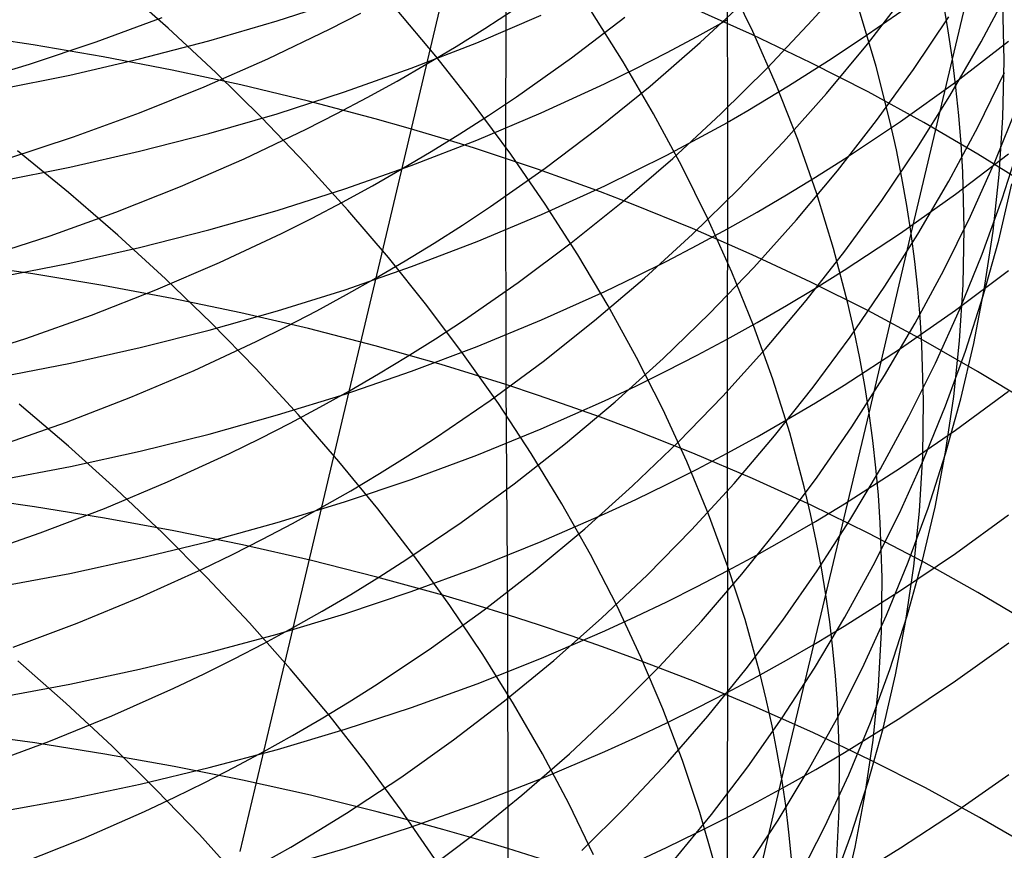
# Model space of a CAD drawing. Extents: x -383 to 1849, y -1185 to -529.
# Tile 830 of 870: x 1835.43 to 1842.11, y -954.48 to -948.84. Entities that reach past the tile are written whole.
import ezdxf

# ---------------------------------------------------------------- set-up
doc = ezdxf.new("R2010")
doc.units = 0
doc.layers.add('PREDEFINITO', color=7, linetype='CONTINUOUS')

msp = doc.modelspace()

# ---------------------------------------------------------------- linework, layer by layer
at = {"layer": 'PREDEFINITO'}
for p, q in [((1841.7599, -949.1119, 515.2047), (1842.0347, -947.9546, 516.5996)), ((1838.2288, -948.9925, 539.5537), (1838.3903, -948.3109, 540.927)), ((1838.7287, -948.2786, 650.9282), (1838.727, -949.786, 652.2607)), ((1840.8085, -948.8485, 533.8535), (1841.1004, -948.5168, 533.6401)), ((1836.4375, -948.9021, 503.2807), (1836.1044, -948.6085, 503.0696)), ((1840.4047, -948.9246, 510.4268), (1840.2292, -948.5616, 510.1488)), ((1841.1826, -949.0097, 532.0332), (1841.4486, -948.665, 531.8055)), ((1841.9543, -948.9959, 528.0547), (1842.1516, -948.6244, 527.7983)), ((1837.1762, -948.853, 606.3826), (1837.6345, -948.7039, 606.4671)), ((1840.0483, -948.9996, 535.8395), (1840.3765, -948.6934, 535.6451)), ((1841.7316, -948.9199, 515.0575), (1841.6991, -948.7281, 514.911)), ((1842.1099, -949.1218, 517.476), (1842.1018, -948.7333, 517.1814)), ((1837.5358, -948.907, 541.2566), (1837.7441, -948.8, 541.1894)), ((1838.2528, -949.0917, 505.8056), (1837.9793, -948.7655, 505.5598)), ((1838.5872, -948.9034, 539.456), (1838.7808, -948.7777, 539.3779)), ((1839.5251, -949.1316, 508.2232), (1839.3049, -948.783, 507.9559)), ((1840.403, -948.9464, 650.1876), (1839.9973, -948.7654, 650.3896)), ((1840.2315, -948.7502, 609.5606), (1840.2322, -949.4476, 610.8909)), ((1841.2412, -949.1618, 512.943), (1841.1287, -948.7856, 512.6533)), ((1835.9484, -948.9954, 543.0968), (1836.3954, -948.8304, 542.9874)), ((1836.7121, -948.9888, 606.3048), (1837.1762, -948.853, 606.3826)), ((1838.5315, -949.0007, 607.9959), (1838.969, -948.8137, 608.104)), ((1839.1745, -949.1035, 537.7588), (1839.5372, -948.8274, 537.5849)), ((1840.0267, -948.9582, 609.7458), (1840.2314, -948.8447, 609.8132)), ((1840.5046, -949.1708, 534.0632), (1840.8085, -948.8485, 533.8535)), ((1841.4964, -949.1816, 530.1858), (1841.7355, -948.8258, 529.9444)), ((1836.7597, -949.202, 503.5004), (1836.4375, -948.9021, 503.2807)), ((1837.1125, -949.1108, 541.387), (1837.5358, -948.907, 541.2566)), ((1838.3912, -949.0259, 539.5329), (1838.5872, -948.9034, 539.456)), ((1840.5652, -949.2901, 510.7097), (1840.4047, -948.9246, 510.4268)), ((1841.7599, -949.1119, 515.2047), (1841.7316, -948.9199, 515.0575)), ((1835.5203, -949.0161, 653.1165), (1835.0417, -948.9452, 653.1903)), ((1835.4949, -949.1465, 543.2009), (1835.9484, -948.9954, 543.0968)), ((1836.2428, -949.1111, 606.2337), (1836.7121, -948.9888, 606.3048)), ((1838.061, -949.7003, 538.1944), (1838.2288, -948.9925, 539.5537)), ((1838.0866, -949.1746, 607.8946), (1838.5315, -949.0007, 607.9959)), ((1839.7086, -949.2951, 536.0297), (1840.0483, -948.9996, 535.8395)), ((1839.8196, -949.0685, 609.6801), (1840.0267, -948.9582, 609.7458)), ((1840.7997, -949.1363, 649.9749), (1840.403, -948.9464, 650.1876)), ((1840.9041, -949.346, 532.2578), (1841.1826, -949.0097, 532.0332)), ((1841.7432, -949.361, 528.3092), (1841.9543, -948.9959, 528.0547)), ((1841.78, -949.2684, 613.0978), (1842.1411, -948.991, 613.2748)), ((1835.9948, -949.0967, 653.0306), (1835.5203, -949.0161, 653.1165)), ((1838.1926, -949.1451, 539.6084), (1838.3912, -949.0259, 539.5329)), ((1839.6102, -949.1755, 609.6162), (1839.8196, -949.0685, 609.6801)), ((1835.7688, -949.2201, 606.1693), (1836.2428, -949.1111, 606.2337)), ((1836.4648, -949.187, 652.9326), (1835.9948, -949.0967, 653.0306)), ((1836.681, -949.3009, 541.5123), (1837.1125, -949.1108, 541.387)), ((1838.5137, -949.4227, 506.0586), (1838.2528, -949.0917, 505.8056)), ((1838.8012, -949.3676, 537.928), (1839.1745, -949.1035, 537.7588)), ((1839.7312, -949.4837, 508.4963), (1839.5251, -949.1316, 508.2232)), ((1841.187, -949.3347, 649.7519), (1840.7997, -949.1363, 649.9749)), ((1841.4792, -950.2953, 513.8345), (1841.7599, -949.1119, 515.2047)), ((1841.7838, -949.3038, 515.3527), (1841.7599, -949.1119, 515.2047)), ((1842.1014, -949.5093, 517.7726), (1842.1099, -949.1218, 517.476)), ((1835.0353, -949.2837, 543.2997), (1835.4949, -949.1465, 543.2009)), ((1836.9296, -949.2872, 652.8226), (1836.4648, -949.187, 652.9326)), ((1837.0704, -949.5079, 503.7284), (1836.7597, -949.202, 503.5004)), ((1837.6347, -949.3352, 607.8002), (1838.0866, -949.1746, 607.8946)), ((1837.9916, -949.2609, 539.6826), (1838.1926, -949.1451, 539.6084)), ((1839.3987, -949.2793, 609.554), (1839.6102, -949.1755, 609.6162)), ((1840.1889, -949.4834, 534.2692), (1840.5046, -949.1708, 534.0632)), ((1841.3373, -949.5391, 513.2366), (1841.2412, -949.1618, 512.943)), ((1841.2443, -949.5298, 530.4245), (1841.4964, -949.1816, 530.1858)), ((1841.9316, -949.5739, 526.4191), (1842.1138, -949.2021, 526.1532)), ((1835.2906, -949.3157, 606.1117), (1835.7688, -949.2201, 606.1693)), ((1837.7881, -949.3733, 539.7555), (1837.9916, -949.2609, 539.6826)), ((1841.4083, -949.5349, 612.9273), (1841.78, -949.2684, 613.0978)), ((1836.2418, -949.4774, 541.6322), (1836.681, -949.3009, 541.5123)), ((1837.3888, -949.3972, 652.7004), (1836.9296, -949.2872, 652.8226)), ((1837.1764, -949.4826, 607.7128), (1837.6347, -949.3352, 607.8002)), ((1838.9692, -949.4772, 609.4351), (1839.3987, -949.2793, 609.554)), ((1839.3579, -949.5795, 536.2154), (1839.7086, -949.2951, 536.0297)), ((1840.7103, -949.6577, 510.9974), (1840.5652, -949.2901, 510.7097)), ((1841.5647, -949.5415, 649.5189), (1841.187, -949.3347, 649.7519)), ((1841.8034, -949.4957, 515.5015), (1841.7838, -949.3038, 515.3527)), ((1837.8418, -949.5169, 652.566), (1837.3888, -949.3972, 652.7004)), ((1837.5823, -949.4823, 539.8271), (1837.7881, -949.3733, 539.7555)), ((1838.6107, -949.495, 538.0107), (1838.8012, -949.3676, 537.928)), ((1840.6132, -949.6735, 532.4789), (1840.9041, -949.346, 532.2578)), ((1841.5186, -949.7196, 528.5613), (1841.7432, -949.361, 528.3092)), ((1835.7953, -949.6401, 541.7467), (1836.2418, -949.4774, 541.6322)), ((1838.7615, -949.7581, 506.3183), (1838.5137, -949.4227, 506.0586)), ((1838.5317, -949.662, 609.3232), (1838.9692, -949.4772, 609.4351)), ((1840.2322, -949.4476, 610.8909), (1840.2322, -950.1703, 612.2065)), ((1842.05, -949.8051, 524.5055), (1842.2023, -949.4281, 524.229)), ((1836.7124, -949.6169, 607.6323), (1837.1764, -949.4826, 607.7128)), ((1837.3695, -949.8195, 503.9643), (1837.0704, -949.5079, 503.7284)), ((1837.3743, -949.588, 539.8973), (1837.5823, -949.4823, 539.8271)), ((1838.0658, -949.5805, 652.4943), (1837.8418, -949.5169, 652.566)), ((1838.4175, -949.6191, 538.0921), (1838.6107, -949.495, 538.0107)), ((1839.923, -949.8389, 508.775), (1839.7312, -949.4837, 508.4963)), ((1839.8616, -949.7858, 534.4709), (1840.1889, -949.4834, 534.2692)), ((1840.0274, -949.654, 611.073), (1840.2321, -949.5418, 611.1427)), ((1840.9794, -949.8701, 530.6601), (1841.2443, -949.5298, 530.4245)), ((1841.0262, -949.7899, 612.7636), (1841.4083, -949.5349, 612.9273)), ((1841.3791, -949.728, 513.3848), (1841.3373, -949.5391, 513.2366)), ((1841.9323, -949.7562, 649.2763), (1841.5647, -949.5415, 649.5189)), ((1841.8187, -949.6876, 515.6509), (1841.8034, -949.4957, 515.5015)), ((1842.0764, -949.8954, 518.0709), (1842.1014, -949.5093, 517.7726)), ((1836.9516, -949.7891, 540.0336), (1837.3743, -949.588, 539.8973)), ((1838.288, -949.6466, 652.4195), (1838.0658, -949.5805, 652.4943)), ((1838.9963, -949.8524, 536.3964), (1839.3579, -949.5795, 536.2154)), ((1841.7354, -949.94, 526.6832), (1841.9316, -949.5739, 526.4191)), ((1835.3423, -949.7891, 541.8558), (1835.7953, -949.6401, 541.7467)), ((1836.2431, -949.7378, 607.5588), (1836.7124, -949.6169, 607.6323)), ((1838.0867, -949.8338, 609.2185), (1838.5317, -949.662, 609.3232)), ((1838.2218, -949.7401, 538.1722), (1838.4175, -949.6191, 538.0921)), ((1838.5085, -949.715, 652.3416), (1838.288, -949.6466, 652.4195)), ((1839.8205, -949.763, 611.0051), (1840.0274, -949.654, 611.073)), ((1840.3103, -949.9917, 532.6962), (1840.6132, -949.6735, 532.4789)), ((1840.8397, -950.0269, 511.2895), (1840.7103, -949.6577, 510.9974)), ((1835.7602, -950.0171, 501.7167), (1835.4151, -949.734, 501.5104)), ((1835.769, -949.8455, 607.4923), (1836.2431, -949.7378, 607.5588)), ((1837.887, -950.435, 536.8502), (1838.061, -949.7003, 538.1944)), ((1838.0236, -949.8577, 538.2509), (1838.2218, -949.7401, 538.1722)), ((1838.727, -949.786, 652.2607), (1838.5085, -949.715, 652.3416)), ((1841.2808, -950.0711, 528.8109), (1841.5186, -949.7196, 528.5613)), ((1841.4167, -949.917, 513.5339), (1841.3791, -949.728, 513.3848)), ((1841.8298, -949.8792, 515.801), (1841.8187, -949.6876, 515.6509)), ((1842.0975, -950.0604, 522.5748), (1842.219, -949.6801, 522.2889)), ((1836.5206, -949.9767, 540.1645), (1836.9516, -949.7891, 540.0336)), ((1838.9435, -949.8594, 652.1767), (1838.727, -949.786, 652.2607)), ((1838.727, -949.786, 652.2607), (1838.7279, -951.3205, 653.5616)), ((1838.996, -950.0975, 506.5846), (1838.7615, -949.7581, 506.3183)), ((1839.5228, -950.0777, 534.6683), (1839.8616, -949.7858, 534.4709)), ((1839.6112, -949.8688, 610.9391), (1839.8205, -949.763, 611.0051)), ((1840.8314, -949.913, 612.6844), (1841.0262, -949.7899, 612.7636)), ((1841.7799, -950.0297, 614.4179), (1842.1411, -949.7559, 614.6004)), ((1841.8832, -950.1771, 524.7808), (1842.05, -949.8051, 524.5055)), ((1842.2897, -949.9786, 649.0244), (1841.9323, -949.7562, 649.2763)), ((1835.2908, -949.94, 607.4327), (1835.769, -949.8455, 607.4923)), ((1837.6566, -950.1364, 504.208), (1837.3695, -949.8195, 503.9643)), ((1837.6349, -949.9926, 609.121), (1838.0867, -949.8338, 609.2185)), ((1837.8229, -949.972, 538.3283), (1838.0236, -949.8577, 538.2509)), ((1838.624, -950.1132, 536.5724), (1838.9963, -949.8524, 536.3964)), ((1839.1581, -949.9353, 652.0897), (1838.9435, -949.8594, 652.1767)), ((1839.3998, -949.9714, 610.8749), (1839.6112, -949.8688, 610.9391)), ((1840.1001, -950.1967, 509.0591), (1839.923, -949.8389, 508.775)), ((1840.7019, -950.202, 530.8924), (1840.9794, -949.8701, 530.6601)), ((1839.3706, -950.0135, 651.9997), (1839.1581, -949.9353, 652.0897)), ((1840.6341, -950.0332, 612.6069), (1840.8314, -949.913, 612.6844)), ((1841.4501, -950.1062, 513.6838), (1841.4167, -949.917, 513.5339)), ((1841.5254, -950.2998, 526.9453), (1841.7354, -949.94, 526.6832)), ((1841.8394, -950.2621, 516.1029), (1841.8298, -949.8792, 515.801)), ((1842.0353, -950.2796, 518.3706), (1842.0764, -949.8954, 518.0709)), ((1836.0818, -950.1507, 540.2898), (1836.5206, -949.9767, 540.1645)), ((1837.1767, -950.1383, 609.0307), (1837.6349, -949.9926, 609.121)), ((1837.6198, -950.0829, 538.4042), (1837.8229, -949.972, 538.3283)), ((1838.9707, -950.167, 610.752), (1839.3998, -949.9714, 610.8749)), ((1839.9955, -950.3002, 532.9096), (1840.3103, -949.9917, 532.6962)), ((1842.074, -950.34, 520.6245), (1842.1637, -949.9578, 520.3304)), ((1836.0948, -950.3068, 501.932), (1835.7602, -950.0171, 501.7167)), ((1839.173, -950.3584, 534.8611), (1839.5228, -950.0777, 534.6683)), ((1839.5811, -950.0941, 651.9068), (1839.3706, -950.0135, 651.9997)), ((1840.4343, -950.1502, 612.5313), (1840.6341, -950.0332, 612.6069)), ((1840.9532, -950.3975, 511.5858), (1840.8397, -950.0269, 511.2895)), ((1841.0299, -950.4151, 529.0577), (1841.2808, -950.0711, 528.8109)), ((1841.4081, -950.2927, 614.2422), (1841.7799, -950.0297, 614.4179)), ((1841.961, -950.4366, 522.86), (1842.0975, -950.0604, 522.5748)), ((1836.7126, -950.2709, 608.9475), (1837.1767, -950.1383, 609.0307)), ((1837.4144, -950.1905, 538.4788), (1837.6198, -950.0829, 538.4042)), ((1837.9313, -950.4582, 504.4591), (1837.6566, -950.1364, 504.208)), ((1838.434, -950.2391, 536.6584), (1838.624, -950.1132, 536.5724)), ((1839.2168, -950.4406, 506.8571), (1838.996, -950.0975, 506.5846)), ((1839.9956, -950.2621, 651.7124), (1839.5811, -950.0941, 651.9068)), ((1841.4792, -950.2953, 513.8345), (1841.4501, -950.1062, 513.6838)), ((1835.6359, -950.3111, 540.4095), (1836.0818, -950.1507, 540.2898)), ((1837.2066, -950.2948, 538.552), (1837.4144, -950.1905, 538.4788)), ((1838.5335, -950.3498, 610.6365), (1838.9707, -950.167, 610.752)), ((1840.2622, -950.5569, 509.3483), (1840.1001, -950.1967, 509.0591)), ((1840.2322, -950.1703, 612.2065), (1840.2314, -950.9189, 613.5081)), ((1840.232, -950.2642, 612.4575), (1840.4343, -950.1502, 612.5313)), ((1840.412, -950.5252, 531.1211), (1840.7019, -950.202, 530.8924)), ((1841.7023, -950.5437, 525.0546), (1841.8832, -950.1771, 524.7808)), ((1836.2434, -950.3904, 608.8716), (1836.7126, -950.2709, 608.9475)), ((1838.2413, -950.3617, 536.7431), (1838.434, -950.2391, 536.6584)), ((1840.4014, -950.4392, 651.5068), (1839.9956, -950.2621, 651.7124)), ((1840.0274, -950.375, 612.3856), (1840.232, -950.2642, 612.4575)), ((1841.8323, -950.6438, 516.4069), (1841.8394, -950.2621, 516.1029)), ((1835.1833, -950.4579, 540.5235), (1835.6359, -950.3111, 540.4095)), ((1836.4183, -950.6028, 502.1559), (1836.0948, -950.3068, 501.932)), ((1836.7846, -950.4931, 538.6941), (1837.2066, -950.2948, 538.552)), ((1839.669, -950.5986, 533.1187), (1839.9955, -950.3002, 532.9096)), ((1841.0259, -950.5444, 614.0735), (1841.4081, -950.2927, 614.2422)), ((1841.1945, -951.5138, 512.4977), (1841.4792, -950.2953, 513.8345)), ((1841.3019, -950.653, 527.2051), (1841.5254, -950.2998, 526.9453)), ((1841.5039, -950.4845, 513.9861), (1841.4792, -950.2953, 513.8345)), ((1841.969, -950.7189, 520.9187), (1842.074, -950.34, 520.6245)), ((1841.9781, -950.6617, 518.6713), (1842.0353, -950.2796, 518.3706)), ((1835.7694, -950.4968, 608.803), (1836.2434, -950.3904, 608.8716)), ((1838.0462, -950.4811, 536.8265), (1838.2413, -950.3617, 536.7431)), ((1838.0889, -950.5197, 610.5283), (1838.5335, -950.3498, 610.6365)), ((1838.8123, -950.6277, 535.049), (1839.173, -950.3584, 534.8611)), ((1839.8205, -950.4827, 612.3156), (1840.0274, -950.375, 612.3856)), ((1841.0504, -950.7691, 511.8862), (1840.9532, -950.3975, 511.5858)), ((1837.7066, -951.1955, 535.5206), (1837.887, -950.435, 536.8502)), ((1838.1934, -950.7847, 504.7175), (1837.9313, -950.4582, 504.4591)), ((1839.4236, -950.787, 507.1356), (1839.2168, -950.4406, 506.8571)), ((1840.7981, -950.6249, 651.2903), (1840.4014, -950.4392, 651.5068)), ((1840.7662, -950.7512, 529.3013), (1841.0299, -950.4151, 529.0577)), ((1841.81, -950.8082, 523.1444), (1841.961, -950.4366, 522.86)), ((1835.5186, -950.5692, 654.4306), (1835.0396, -950.5001, 654.5056)), ((1835.2912, -950.59, 608.7416), (1835.7694, -950.4968, 608.803)), ((1836.3542, -950.6781, 538.8306), (1836.7846, -950.4931, 538.6941)), ((1837.6375, -950.6767, 610.4276), (1838.0889, -950.5197, 610.5283)), ((1837.8485, -950.5973, 536.9084), (1838.0462, -950.4811, 536.8265)), ((1839.6112, -950.5872, 612.2475), (1839.8205, -950.4827, 612.3156)), ((1840.11, -950.8391, 531.3459), (1840.412, -950.5252, 531.1211)), ((1840.831, -950.6659, 613.9919), (1841.0259, -950.5444, 614.0735)), ((1841.5244, -950.6736, 514.1384), (1841.5039, -950.4845, 513.9861)), ((1841.5073, -950.9045, 525.3265), (1841.7023, -950.5437, 525.0546)), ((1841.7801, -950.8165, 615.7215), (1842.1413, -950.5464, 615.9093)), ((1835.9936, -950.6479, 654.3434), (1835.5186, -950.5692, 654.4306)), ((1836.7306, -950.9045, 502.3883), (1836.4183, -950.6028, 502.1559)), ((1837.6483, -950.7102, 536.989), (1837.8485, -950.5973, 536.9084)), ((1839.3312, -950.8865, 533.3232), (1839.669, -950.5986, 533.1187)), ((1839.3998, -950.6885, 612.1813), (1839.6112, -950.5872, 612.2475)), ((1840.4089, -950.9191, 509.6423), (1840.2622, -950.5569, 509.3483)), ((1835.9161, -950.8495, 538.9612), (1836.3542, -950.6781, 538.8306)), ((1836.464, -950.736, 654.244), (1835.9936, -950.6479, 654.3434)), ((1837.1797, -950.8208, 610.3343), (1837.6375, -950.6767, 610.4276)), ((1838.4408, -950.8852, 535.2317), (1838.8123, -950.6277, 535.049)), ((1840.6335, -950.7845, 613.9121), (1840.831, -950.6659, 613.9919)), ((1841.1854, -950.8189, 651.0633), (1840.7981, -950.6249, 651.2903)), ((1841.0652, -950.9992, 527.4622), (1841.3019, -950.653, 527.2051)), ((1841.5406, -950.8627, 514.2914), (1841.5244, -950.6736, 514.1384)), ((1841.8088, -951.024, 516.7127), (1841.8323, -950.6438, 516.4069)), ((1841.9052, -951.0411, 518.9728), (1841.9781, -950.6617, 518.6713)), ((1836.9292, -950.8338, 654.1322), (1836.464, -950.736, 654.244)), ((1837.4458, -950.8197, 537.0681), (1837.6483, -950.7102, 536.989)), ((1838.9706, -950.8816, 612.0546), (1839.3998, -950.6885, 612.1813)), ((1841.8488, -951.094, 521.2126), (1841.969, -950.7189, 520.9187)), ((1838.4424, -951.1154, 504.9827), (1838.1934, -950.7847, 504.7175)), ((1839.6161, -951.1364, 507.4199), (1839.4236, -950.787, 507.1356)), ((1840.4336, -950.9, 613.8342), (1840.6335, -950.7845, 613.9121)), ((1840.49, -951.0791, 529.5415), (1840.7662, -950.7512, 529.3013)), ((1841.0927, -950.9552, 512.0377), (1841.0504, -950.7691, 511.8862)), ((1841.6444, -951.1748, 523.4275), (1841.81, -950.8082, 523.1444)), ((1835.4708, -951.0075, 539.086), (1835.9161, -950.8495, 538.9612)), ((1836.7161, -950.9519, 610.2485), (1837.1797, -950.8208, 610.3343)), ((1837.3888, -950.9411, 654.0082), (1836.9292, -950.8338, 654.1322)), ((1837.2408, -950.9259, 537.1457), (1837.4458, -950.8197, 537.0681)), ((1839.7961, -951.1434, 531.5666), (1840.11, -950.8391, 531.3459)), ((1841.5631, -951.0211, 650.8262), (1841.1854, -950.8189, 651.0633)), ((1841.4082, -951.0759, 615.5406), (1841.7801, -950.8165, 615.7215)), ((1841.5525, -951.0515, 514.4451), (1841.5406, -950.8627, 514.2914)), ((1837.0312, -951.2118, 502.6289), (1836.7306, -950.9045, 502.3883)), ((1837.0336, -951.0288, 537.2219), (1837.2408, -950.9259, 537.1457)), ((1837.8422, -951.0579, 653.8717), (1837.3888, -950.9411, 654.0082)), ((1838.2512, -951.0093, 535.321), (1838.4408, -950.8852, 535.2317)), ((1838.5335, -951.0621, 611.9355), (1838.9706, -950.8816, 612.0546)), ((1838.9822, -951.1635, 533.523), (1839.3312, -950.8865, 533.3232)), ((1840.2313, -951.0124, 613.7582), (1840.4336, -950.9, 613.8342)), ((1840.2314, -950.9189, 613.5081), (1840.2315, -951.6926, 614.7933)), ((1840.54, -951.2828, 509.9408), (1840.4089, -950.9191, 509.6423)), ((1841.2985, -951.2591, 525.5964), (1841.5073, -950.9045, 525.3265)), ((1835.0188, -951.152, 539.2049), (1835.4708, -951.0075, 539.086)), ((1836.2473, -951.0701, 610.1702), (1836.7161, -950.9519, 610.2485)), ((1838.059, -951.1303, 535.409), (1838.2512, -951.0093, 535.321)), ((1840.0265, -951.1217, 613.6841), (1840.2313, -951.0124, 613.7582)), ((1840.8153, -951.3379, 527.7163), (1841.0652, -950.9992, 527.4622)), ((1841.1309, -951.1413, 512.1902), (1841.0927, -950.9552, 512.0377)), ((1835.7738, -951.1753, 610.0993), (1836.2473, -951.0701, 610.1702)), ((1836.6126, -951.2247, 537.3699), (1837.0336, -951.0288, 537.2219)), ((1838.0663, -951.12, 653.7989), (1837.8422, -951.0579, 653.8717)), ((1838.0889, -951.2298, 611.824), (1838.5335, -951.0621, 611.9355)), ((1840.2014, -951.3982, 529.778), (1840.49, -951.0791, 529.5415)), ((1841.026, -951.3242, 615.367), (1841.4082, -951.0759, 615.5406)), ((1841.5637, -951.4286, 514.7542), (1841.5525, -951.0515, 514.4451)), ((1841.9308, -951.2311, 650.5794), (1841.5631, -951.0211, 650.8262)), ((1841.769, -951.4025, 517.0198), (1841.8088, -951.024, 516.7127)), ((1841.8167, -951.4176, 519.2746), (1841.9052, -951.0411, 518.9728)), ((1837.8642, -951.2481, 535.4955), (1838.059, -951.1303, 535.409)), ((1838.2887, -951.1844, 653.7229), (1838.0663, -951.12, 653.7989)), ((1838.6781, -951.45, 505.2546), (1838.4424, -951.1154, 504.9827)), ((1839.4706, -951.4377, 531.7829), (1839.7961, -951.1434, 531.5666)), ((1839.7939, -951.4885, 507.7097), (1839.6161, -951.1364, 507.4199)), ((1839.8194, -951.2279, 613.612), (1840.0265, -951.1217, 613.6841)), ((1841.1648, -951.3275, 512.3436), (1841.1309, -951.1413, 512.1902)), ((1841.7138, -951.465, 521.5059), (1841.8488, -951.094, 521.2126)), ((1835.2961, -951.2675, 610.036), (1835.7738, -951.1753, 610.0993)), ((1837.3198, -951.5242, 502.8773), (1837.0312, -951.2118, 502.6289)), ((1837.5202, -951.9813, 534.2068), (1837.7066, -951.1955, 535.5206)), ((1838.5093, -951.2513, 653.6438), (1838.2887, -951.1844, 653.7229)), ((1838.6223, -951.429, 533.7176), (1838.9822, -951.1635, 533.523)), ((1841.4647, -951.5361, 523.7091), (1841.6444, -951.1748, 523.4275)), ((1836.1833, -951.4071, 537.5119), (1836.6126, -951.2247, 537.3699)), ((1837.6375, -951.3848, 611.7202), (1838.0889, -951.2298, 611.824)), ((1837.6669, -951.3627, 535.5806), (1837.8642, -951.2481, 535.4955)), ((1838.7279, -951.3205, 653.5616), (1838.5093, -951.2513, 653.6438)), ((1839.6101, -951.331, 613.5419), (1839.8194, -951.2279, 613.612)), ((1841.0763, -951.6072, 525.8639), (1841.2985, -951.2591, 525.5964)), ((1842.2882, -951.4485, 650.3231), (1841.9308, -951.2311, 650.5794)), ((1838.9446, -951.3921, 653.4764), (1838.7279, -951.3205, 653.5616)), ((1838.7279, -951.3205, 653.5616), (1838.7397, -952.8833, 654.8289)), ((1839.3985, -951.4309, 613.4737), (1839.6101, -951.331, 613.5419)), ((1840.6551, -951.6479, 510.2437), (1840.54, -951.2828, 509.9408)), ((1840.5526, -951.6689, 527.9673), (1840.8153, -951.3379, 527.7163)), ((1840.8311, -951.444, 615.283), (1841.026, -951.3242, 615.367)), ((1841.1945, -951.5138, 512.4977), (1841.1648, -951.3275, 512.3436)), ((1835.7462, -951.5763, 537.648), (1836.1833, -951.4071, 537.5119)), ((1837.1797, -951.527, 611.6241), (1837.6375, -951.3848, 611.7202)), ((1837.4672, -951.474, 535.6642), (1837.6669, -951.3627, 535.5806)), ((1839.1593, -951.4662, 653.388), (1838.9446, -951.3921, 653.4764)), ((1839.9006, -951.7082, 530.0106), (1840.2014, -951.3982, 529.778)), ((1841.7133, -951.7787, 517.3281), (1841.769, -951.4025, 517.0198)), ((1841.7799, -951.6303, 617.0084), (1842.141, -951.3642, 617.2013)), ((1835.7607, -951.7393, 500.6103), (1835.4257, -951.4542, 500.3916)), ((1837.265, -951.582, 535.7464), (1837.4672, -951.474, 535.6642)), ((1838.2517, -951.6828, 533.907), (1838.6223, -951.429, 533.7176)), ((1838.9002, -951.7882, 505.5329), (1838.6781, -951.45, 505.2546)), ((1838.969, -951.6214, 613.3433), (1839.3985, -951.4309, 613.4737)), ((1839.1336, -951.7215, 531.9945), (1839.4706, -951.4377, 531.7829)), ((1839.372, -951.5425, 653.2966), (1839.1593, -951.4662, 653.388)), ((1840.6337, -951.5609, 615.2009), (1840.8311, -951.444, 615.283)), ((1841.5583, -951.8046, 515.0655), (1841.5637, -951.4286, 514.7542)), ((1841.5641, -951.8315, 521.7983), (1841.7138, -951.465, 521.5059)), ((1841.713, -951.7908, 519.5764), (1841.8167, -951.4176, 519.2746)), ((1836.7161, -951.6564, 611.5357), (1837.1797, -951.527, 611.6241)), ((1837.5961, -951.8415, 503.1333), (1837.3198, -951.5242, 502.8773)), ((1839.5825, -951.6212, 653.2022), (1839.372, -951.5425, 653.2966)), ((1839.9568, -951.8428, 508.0047), (1839.7939, -951.4885, 507.7097)), ((1840.6014, -953.9965, 509.8697), (1841.1945, -951.5138, 512.4977)), ((1841.2198, -951.7, 512.6527), (1841.1945, -951.5138, 512.4977)), ((1841.2709, -951.8917, 523.9889), (1841.4647, -951.5361, 523.7091)), ((1835.3019, -951.7321, 537.778), (1835.7462, -951.5763, 537.648)), ((1837.0604, -951.6867, 535.827), (1837.265, -951.582, 535.7464)), ((1840.4338, -951.6749, 615.1207), (1840.6337, -951.5609, 615.2009)), ((1840.8406, -951.9483, 526.1286), (1841.0763, -951.6072, 525.8639)), ((1836.2473, -951.773, 611.455), (1836.7161, -951.6564, 611.5357)), ((1838.0625, -951.8052, 533.9995), (1838.2517, -951.6828, 533.907)), ((1838.5315, -951.7992, 613.2207), (1838.969, -951.6214, 613.3433)), ((1839.9973, -951.7852, 653.0048), (1839.5825, -951.6212, 653.2022)), ((1840.2314, -951.7858, 615.0425), (1840.4338, -951.6749, 615.1207)), ((1840.2773, -951.9916, 528.2147), (1840.5526, -951.6689, 527.9673)), ((1840.7539, -952.0138, 510.5506), (1840.6551, -951.6479, 510.2437)), ((1841.4082, -951.8859, 616.8226), (1841.7799, -951.6303, 617.0084)), ((1836.0848, -952.0304, 500.8379), (1835.7607, -951.7393, 500.6103)), ((1836.8536, -951.7881, 535.9061), (1837.0604, -951.6867, 535.827)), ((1838.7854, -951.9945, 532.2011), (1839.1336, -951.7215, 531.9945)), ((1839.588, -952.0087, 530.2388), (1839.9006, -951.7082, 530.0106)), ((1840.2315, -951.6926, 614.7933), (1840.2321, -952.4925, 616.0625)), ((1841.2408, -951.8861, 512.8084), (1841.2198, -951.7, 512.6527)), ((1835.7738, -951.8768, 611.3821), (1836.2473, -951.773, 611.455)), ((1836.4333, -951.981, 536.0598), (1836.8536, -951.7881, 535.9061)), ((1837.8707, -951.9244, 534.0907), (1838.0625, -951.8052, 533.9995)), ((1838.0865, -951.9646, 613.106), (1838.5315, -951.7992, 613.2207)), ((1839.1083, -952.1295, 505.8173), (1838.9002, -951.7882, 505.5329)), ((1840.4032, -951.958, 652.7959), (1839.9973, -951.7852, 653.0048)), ((1840.0267, -951.8936, 614.9663), (1840.2314, -951.7858, 615.0425)), ((1841.5365, -952.1791, 515.3786), (1841.5583, -951.8046, 515.0655)), ((1841.5941, -952.1602, 519.878), (1841.713, -951.7908, 519.5764)), ((1841.6418, -952.1523, 517.637), (1841.7133, -951.7787, 517.3281)), ((1835.2961, -951.9678, 611.317), (1835.7738, -951.8768, 611.3821)), ((1837.8598, -952.1632, 503.3967), (1837.5961, -951.8415, 503.1333)), ((1840.1044, -952.199, 508.3046), (1839.9568, -951.8428, 508.0047)), ((1841.4, -952.193, 522.0895), (1841.5641, -951.8315, 521.7983)), ((1837.6763, -952.0405, 534.1804), (1837.8707, -951.9244, 534.0907)), ((1839.8196, -951.9983, 614.8921), (1840.0267, -951.8936, 614.9663)), ((1840.5919, -952.282, 526.3904), (1840.8406, -951.9483, 526.1286)), ((1841.0261, -952.1305, 616.6442), (1841.4082, -951.8859, 616.8226)), ((1841.0634, -952.2412, 524.2665), (1841.2709, -951.8917, 523.9889)), ((1841.2576, -952.0721, 512.9649), (1841.2408, -951.8861, 512.8084)), ((1836.0047, -952.1608, 536.2073), (1836.4333, -951.981, 536.0598)), ((1837.3272, -952.7922, 532.9089), (1837.5202, -951.9813, 534.2068)), ((1837.6346, -952.1173, 612.9993), (1838.0865, -951.9646, 613.106)), ((1838.4262, -952.2561, 532.4025), (1838.7854, -951.9945, 532.2011)), ((1839.2637, -952.2992, 530.4625), (1839.588, -952.0087, 530.2388)), ((1839.6102, -952.0999, 614.82), (1839.8196, -951.9983, 614.8921)), ((1839.9896, -952.3056, 528.4584), (1840.2773, -951.9916, 528.2147)), ((1840.8001, -952.1393, 652.576), (1840.4032, -951.958, 652.7959)), ((1840.797, -952.197, 510.7055), (1840.7539, -952.0138, 510.5506)), ((1835.529, -952.1497, 655.7121), (1835.0497, -952.082, 655.7884)), ((1836.3976, -952.3272, 501.0741), (1836.0848, -952.0304, 500.8379)), ((1837.4794, -952.1534, 534.2686), (1837.6763, -952.0405, 534.1804)), ((1841.2701, -952.258, 513.122), (1841.2576, -952.0721, 512.9649)), ((1836.0043, -952.2266, 655.6233), (1835.529, -952.1497, 655.7121)), ((1837.1764, -952.2574, 612.9005), (1837.6346, -952.1173, 612.9993)), ((1839.3022, -952.4738, 506.1075), (1839.1083, -952.1295, 505.8173)), ((1839.3986, -952.1985, 614.7499), (1839.6102, -952.0999, 614.82)), ((1841.1875, -952.3287, 652.3454), (1840.8001, -952.1393, 652.576)), ((1840.8313, -952.2486, 616.5579), (1841.0261, -952.1305, 616.6442)), ((1835.5683, -952.3273, 536.3486), (1836.0047, -952.1608, 536.2073)), ((1837.28, -952.263, 534.3552), (1837.4794, -952.1534, 534.2686)), ((1838.1106, -952.4891, 503.6671), (1837.8598, -952.1632, 503.3967)), ((1838.9691, -952.3863, 614.6157), (1839.3986, -952.1985, 614.7499)), ((1840.2363, -952.5568, 508.6093), (1840.1044, -952.199, 508.3046)), ((1840.836, -952.3803, 510.8613), (1840.797, -952.197, 510.7055)), ((1841.2216, -952.5493, 522.3791), (1841.4, -952.193, 522.0895)), ((1841.4603, -952.5255, 520.1789), (1841.5941, -952.1602, 519.878)), ((1841.4984, -952.5517, 515.6931), (1841.5365, -952.1791, 515.3786)), ((1841.5548, -952.5229, 517.9464), (1841.6418, -952.1523, 517.637)), ((1841.7795, -952.4667, 618.2817), (1842.1405, -952.2041, 618.4801)), ((1836.475, -952.3128, 655.5221), (1836.0043, -952.2266, 655.6233)), ((1836.7124, -952.3848, 612.8096), (1837.1764, -952.2574, 612.9005)), ((1837.0781, -952.3694, 534.4403), (1837.28, -952.263, 534.3552)), ((1838.0563, -952.5061, 532.5984), (1838.4262, -952.2561, 532.4025)), ((1840.3304, -952.608, 526.6488), (1840.5919, -952.282, 526.3904)), ((1840.634, -952.3638, 616.4735), (1840.8313, -952.2486, 616.5579)), ((1840.8423, -952.5841, 524.5416), (1841.0634, -952.2412, 524.2665)), ((1841.2825, -952.629, 513.4381), (1841.2701, -952.258, 513.122)), ((1835.1246, -952.4805, 536.4836), (1835.5683, -952.3273, 536.3486)), ((1836.6988, -952.6293, 501.3186), (1836.3976, -952.3272, 501.0741)), ((1836.9405, -952.4083, 655.4085), (1836.475, -952.3128, 655.5221)), ((1838.9279, -952.5794, 530.6814), (1839.2637, -952.2992, 530.4625)), ((1839.6897, -952.6106, 528.6979), (1839.9896, -952.3056, 528.4584)), ((1841.5653, -952.526, 652.1046), (1841.1875, -952.3287, 652.3454)), ((1836.2431, -952.4996, 612.7268), (1836.7124, -952.3848, 612.8096)), ((1836.8739, -952.4725, 534.5239), (1837.0781, -952.3694, 534.4403)), ((1837.4002, -952.5131, 655.2824), (1836.9405, -952.4083, 655.4085)), ((1838.5316, -952.5617, 614.4896), (1838.9691, -952.3863, 614.6157)), ((1840.4342, -952.476, 616.3911), (1840.634, -952.3638, 616.4735)), ((1840.8707, -952.5636, 511.0181), (1840.836, -952.3803, 510.8613)), ((1836.6674, -952.5723, 534.6059), (1836.8739, -952.4725, 534.5239)), ((1839.4814, -952.8205, 506.4033), (1839.3022, -952.4738, 506.1075)), ((1840.2319, -952.5853, 616.3108), (1840.4342, -952.476, 616.3911)), ((1841.4079, -952.7189, 618.0906), (1841.7795, -952.4667, 618.2817)), ((1835.7691, -952.6018, 612.652), (1836.2431, -952.4996, 612.7268)), ((1837.8537, -952.6272, 655.1438), (1837.4002, -952.5131, 655.2824)), ((1837.8674, -952.6266, 532.6942), (1838.0563, -952.5061, 532.5984)), ((1838.348, -952.8187, 503.9443), (1838.1106, -952.4891, 503.6671)), ((1840.2321, -952.4925, 616.0625), (1840.232, -953.3165, 617.3173)), ((1841.0293, -952.8999, 522.6668), (1841.2216, -952.5493, 522.3791)), ((1841.3119, -952.8863, 520.479), (1841.4603, -952.5255, 520.1789)), ((1841.4524, -952.8902, 518.2558), (1841.5548, -952.5229, 517.9464)), ((1841.933, -952.731, 651.8537), (1841.5653, -952.526, 652.1046)), ((1835.2909, -952.6912, 612.5852), (1835.7691, -952.6018, 612.652)), ((1836.2478, -952.7622, 534.7652), (1836.6674, -952.5723, 534.6059)), ((1838.0866, -952.7247, 614.3717), (1838.5316, -952.5617, 614.4896)), ((1838.581, -952.8488, 530.8951), (1838.9279, -952.5794, 530.6814)), ((1839.3779, -952.9062, 528.933), (1839.6897, -952.6106, 528.6979)), ((1840.0273, -952.6916, 616.2325), (1840.2319, -952.5853, 616.3108)), ((1840.0562, -952.9258, 526.9036), (1840.3304, -952.608, 526.6488)), ((1840.3523, -952.9158, 508.9184), (1840.2363, -952.5568, 508.6093)), ((1840.608, -952.9201, 524.8139), (1840.8423, -952.5841, 524.5416)), ((1840.9011, -952.7469, 511.1756), (1840.8707, -952.5636, 511.0181)), ((1841.4443, -952.9221, 516.0087), (1841.4984, -952.5517, 515.6931)), ((1836.988, -952.9365, 501.5711), (1836.6988, -952.6293, 501.3186)), ((1837.6759, -952.744, 532.7884), (1837.8674, -952.6266, 532.6942)), ((1838.0779, -952.6877, 655.0698), (1837.8537, -952.6272, 655.1438)), ((1841.2783, -952.9988, 513.7563), (1841.2825, -952.629, 513.4381)), ((1837.4818, -952.8583, 532.8812), (1837.6759, -952.744, 532.7884)), ((1837.6348, -952.8753, 614.2619), (1838.0866, -952.7247, 614.3717)), ((1838.3004, -952.7506, 654.9926), (1838.0779, -952.6877, 655.0698)), ((1838.521, -952.8158, 654.9123), (1838.3004, -952.7506, 654.9926)), ((1839.8204, -952.7948, 616.1563), (1840.0273, -952.6916, 616.2325)), ((1840.9273, -952.9302, 511.334), (1840.9011, -952.7469, 511.1756)), ((1841.0259, -952.9602, 617.9072), (1841.4079, -952.7189, 618.0906)), ((1842.2905, -952.9432, 651.5933), (1841.933, -952.731, 651.8537)), ((1835.8199, -952.939, 534.9181), (1836.2478, -952.7622, 534.7652)), ((1837.1289, -953.6284, 531.6277), (1837.3272, -952.7922, 532.9089)), ((1838.5718, -953.1517, 504.228), (1838.348, -952.8187, 503.9443)), ((1838.7397, -952.8833, 654.8289), (1838.521, -952.8158, 654.9123)), ((1839.6111, -952.895, 616.0821), (1839.8204, -952.7948, 616.1563)), ((1837.1765, -953.0134, 614.1604), (1837.6348, -952.8753, 614.2619)), ((1837.2852, -952.9693, 532.9724), (1837.4818, -952.8583, 532.8812)), ((1838.223, -953.107, 531.1034), (1838.581, -952.8488, 530.8951)), ((1838.9564, -952.9532, 654.7423), (1838.7397, -952.8833, 654.8289)), ((1838.7397, -952.8833, 654.8289), (1838.7411, -954.469, 656.0688)), ((1839.6456, -953.1693, 506.7044), (1839.4814, -952.8205, 506.4033)), ((1835.384, -953.1027, 535.0645), (1835.8199, -952.939, 534.9181)), ((1837.265, -953.2483, 501.8313), (1836.988, -952.9365, 501.5711)), ((1839.0544, -953.1919, 529.1634), (1839.3779, -952.9062, 528.933)), ((1839.3997, -952.9921, 616.0101), (1839.6111, -952.895, 616.0821)), ((1839.7696, -953.235, 527.1545), (1840.0562, -952.9258, 526.9036)), ((1840.452, -953.2756, 509.2317), (1840.3523, -952.9158, 508.9184)), ((1840.3605, -953.2488, 525.0832), (1840.608, -952.9201, 524.8139)), ((1840.8232, -953.2444, 522.9523), (1841.0293, -952.8999, 522.6668)), ((1840.9491, -953.1133, 511.4932), (1840.9273, -952.9302, 511.334)), ((1841.1491, -953.2423, 520.7777), (1841.3119, -952.8863, 520.479)), ((1841.335, -953.2538, 518.565), (1841.4524, -952.8902, 518.2558)), ((1841.3744, -953.2898, 516.325), (1841.4443, -952.9221, 516.0087)), ((1836.7125, -953.139, 614.067), (1837.1765, -953.0134, 614.1604)), ((1837.086, -953.0772, 533.0621), (1837.2852, -952.9693, 532.9724)), ((1839.171, -953.0254, 654.6526), (1838.9564, -952.9532, 654.7423)), ((1838.9705, -953.1773, 615.8722), (1839.3997, -952.9921, 616.0101)), ((1840.8311, -953.0767, 617.8185), (1841.0259, -952.9602, 617.9072)), ((1841.2577, -953.367, 514.0764), (1841.2783, -952.9988, 513.7563)), ((1836.8844, -953.1818, 533.1501), (1837.086, -953.0772, 533.0621)), ((1839.3837, -953.0998, 654.5599), (1839.171, -953.0254, 654.6526)), ((1840.6338, -953.1904, 617.7318), (1840.8311, -953.0767, 617.8185)), ((1841.7807, -953.3319, 619.5361), (1842.142, -953.0738, 619.7392)), ((1836.2432, -953.2521, 613.9819), (1836.7125, -953.139, 614.067)), ((1837.8544, -953.3537, 531.306), (1838.223, -953.107, 531.1034)), ((1838.7817, -953.4879, 504.518), (1838.5718, -953.1517, 504.228)), ((1839.5942, -953.1765, 654.4641), (1839.3837, -953.0998, 654.5599)), ((1840.9666, -953.2964, 511.653), (1840.9491, -953.1133, 511.4932)), ((1835.7421, -953.4825, 499.5514), (1835.4171, -953.1958, 499.3198)), ((1836.6805, -953.2832, 533.2365), (1836.8844, -953.1818, 533.1501)), ((1838.5334, -953.3502, 615.7426), (1838.9705, -953.1773, 615.8722)), ((1838.7194, -953.4673, 529.3889), (1839.0544, -953.1919, 529.1634)), ((1840.0088, -953.3363, 654.2637), (1839.5942, -953.1765, 654.4641)), ((1839.7945, -953.52, 507.0106), (1839.6456, -953.1693, 506.7044)), ((1840.4341, -953.3012, 617.6471), (1840.6338, -953.1904, 617.7318)), ((1835.7692, -953.3527, 613.9051), (1836.2432, -953.2521, 613.9819)), ((1836.4742, -953.3813, 533.3214), (1836.6805, -953.2832, 533.2365)), ((1837.5295, -953.5645, 502.099), (1837.265, -953.2483, 501.8313)), ((1839.4708, -953.5352, 527.4011), (1839.7696, -953.235, 527.1545)), ((1840.1002, -953.5698, 525.349), (1840.3605, -953.2488, 525.0832)), ((1840.4957, -953.4558, 509.3898), (1840.452, -953.2756, 509.2317)), ((1840.6035, -953.5824, 523.2352), (1840.8232, -953.2444, 522.9523)), ((1840.972, -953.593, 521.0749), (1841.1491, -953.2423, 520.7777)), ((1841.2026, -953.6133, 518.8735), (1841.335, -953.2538, 518.565)), ((1835.291, -953.4408, 613.8365), (1835.7692, -953.3527, 613.9051)), ((1838.0888, -953.511, 615.6215), (1838.5334, -953.3502, 615.7426)), ((1840.4146, -953.5047, 654.0518), (1840.0088, -953.3363, 654.2637)), ((1840.232, -953.3165, 617.3173), (1840.2318, -954.1659, 618.5557)), ((1840.2319, -953.409, 617.5645), (1840.4341, -953.3012, 617.6471)), ((1840.9799, -953.4792, 511.8136), (1840.9666, -953.2964, 511.653)), ((1841.2889, -953.6546, 516.6418), (1841.3744, -953.2898, 516.325)), ((1841.4088, -953.5798, 619.3404), (1841.7807, -953.3319, 619.5361)), ((1836.055, -953.5678, 533.4861), (1836.4742, -953.3813, 533.3214)), ((1837.6661, -953.4725, 531.4051), (1837.8544, -953.3537, 531.306)), ((1840.0273, -953.5138, 617.4841), (1840.2319, -953.409, 617.5645)), ((1841.2209, -953.7333, 514.3979), (1841.2577, -953.367, 514.0764)), ((1836.0559, -953.7747, 499.7917), (1835.7421, -953.4825, 499.5514)), ((1837.4751, -953.5883, 531.5026), (1837.6661, -953.4725, 531.4051)), ((1838.3731, -953.7321, 529.6091), (1838.7194, -953.4673, 529.3889)), ((1840.5352, -953.636, 509.5489), (1840.4957, -953.4558, 509.3898)), ((1840.9939, -953.8442, 512.1367), (1840.9799, -953.4792, 511.8136)), ((1837.6373, -953.6595, 615.5087), (1838.0888, -953.511, 615.6215)), ((1838.9773, -953.8268, 504.8139), (1838.7817, -953.4879, 504.518)), ((1839.16, -953.8261, 527.6433), (1839.4708, -953.5352, 527.4011)), ((1839.9279, -953.8721, 507.3215), (1839.7945, -953.52, 507.0106)), ((1839.8203, -953.6156, 617.4058), (1840.0273, -953.5138, 617.4841)), ((1840.8112, -953.6813, 653.8288), (1840.4146, -953.5047, 654.0518)), ((1835.6274, -953.7414, 533.6443), (1836.055, -953.5678, 533.4861)), ((1837.2817, -953.701, 531.5986), (1837.4751, -953.5883, 531.5026)), ((1837.781, -953.8846, 502.3739), (1837.5295, -953.5645, 502.099)), ((1839.6111, -953.7144, 617.3296), (1839.8203, -953.6156, 617.4058)), ((1839.8273, -953.8827, 525.6112), (1840.1002, -953.5698, 525.349)), ((1840.3705, -953.9136, 523.5153), (1840.6035, -953.5824, 523.2352)), ((1840.7809, -953.938, 521.3701), (1840.972, -953.593, 521.0749)), ((1841.0264, -953.817, 619.1526), (1841.4088, -953.5798, 619.3404)), ((1841.0556, -953.9683, 519.181), (1841.2026, -953.6133, 518.8735)), ((1835.5308, -953.7523, 656.9672), (1835.0514, -953.6861, 657.045)), ((1836.9245, -954.4893, 530.364), (1837.1289, -953.6284, 531.6277)), ((1837.1796, -953.7957, 615.4043), (1837.6373, -953.6595, 615.5087)), ((1840.5704, -953.8162, 509.7088), (1840.5352, -953.636, 509.5489)), ((1841.1985, -953.8658, 653.5949), (1840.8112, -953.6813, 653.8288)), ((1841.1881, -954.0159, 516.9586), (1841.2889, -953.6546, 516.6418)), ((1835.1919, -953.902, 533.7958), (1835.6274, -953.7414, 533.6443)), ((1836.006, -953.8275, 656.8769), (1835.5308, -953.7523, 656.9672)), ((1837.0856, -953.8105, 531.693), (1837.2817, -953.701, 531.5986)), ((1838.0158, -953.9858, 529.8237), (1838.3731, -953.7321, 529.6091)), ((1839.3997, -953.8102, 617.2556), (1839.6111, -953.7144, 617.3296)), ((1841.1681, -954.0973, 514.7204), (1841.2209, -953.7333, 514.3979)), ((1836.3582, -954.0722, 500.0404), (1836.0559, -953.7747, 499.7917)), ((1836.716, -953.9197, 615.3084), (1837.1796, -953.7957, 615.4043)), ((1836.8871, -953.9168, 531.7857), (1837.0856, -953.8105, 531.693)), ((1838.9706, -953.9928, 617.1139), (1839.3997, -953.8102, 617.2556)), ((1840.6014, -953.9965, 509.8697), (1840.5704, -953.8162, 509.7088)), ((1840.8315, -953.9315, 619.0618), (1841.0264, -953.817, 619.1526)), ((1836.4766, -953.9118, 656.7739), (1836.006, -953.8275, 656.8769)), ((1838.0192, -954.2084, 502.6558), (1837.781, -953.8846, 502.3739)), ((1838.8376, -954.1072, 527.8806), (1839.16, -953.8261, 527.6433)), ((1839.1583, -954.168, 505.1155), (1838.9773, -953.8268, 504.8139)), ((1839.5419, -954.1872, 525.8693), (1839.8273, -953.8827, 525.6112)), ((1840.0453, -954.2253, 507.637), (1839.9279, -953.8721, 507.3215)), ((1840.9912, -954.2079, 512.4619), (1840.9939, -953.8442, 512.1367)), ((1841.576, -954.058, 653.3506), (1841.1985, -953.8658, 653.5949)), ((1836.2471, -954.0313, 615.2209), (1836.716, -953.9197, 615.3084)), ((1836.9421, -954.0051, 656.6583), (1836.4766, -953.9118, 656.7739)), ((1836.6861, -954.0199, 531.8768), (1836.8871, -953.9168, 531.7857)), ((1840.1244, -954.2375, 523.7923), (1840.3705, -953.9136, 523.5153)), ((1840.5761, -954.277, 521.663), (1840.7809, -953.938, 521.3701)), ((1840.634, -954.0432, 618.973), (1840.8315, -953.9315, 619.0618)), ((1836.4828, -954.1198, 531.9663), (1836.6861, -954.0199, 531.8768)), ((1837.4018, -954.1074, 656.5301), (1836.9421, -954.0051, 656.6583)), ((1837.6478, -954.228, 530.0324), (1838.0158, -953.9858, 529.8237)), ((1838.5335, -954.1634, 616.9808), (1838.9706, -953.9928, 617.1139)), ((1840.2987, -955.2879, 508.6076), (1840.6014, -953.9965, 509.8697)), ((1840.628, -954.1766, 510.0314), (1840.6014, -953.9965, 509.8697)), ((1840.8941, -954.3184, 519.4873), (1841.0556, -953.9683, 519.181)), ((1841.0722, -954.3736, 517.2751), (1841.1881, -954.0159, 516.9586)), ((1841.7802, -954.2204, 620.7757), (1842.1415, -953.9663, 620.9839)), ((1835.7736, -954.1306, 615.142), (1836.2471, -954.0313, 615.2209)), ((1836.6485, -954.3745, 500.2973), (1836.3582, -954.0722, 500.0404)), ((1840.4341, -954.152, 618.8864), (1840.634, -954.0432, 618.973)), ((1841.9434, -954.2576, 653.0963), (1841.576, -954.058, 653.3506)), ((1835.2959, -954.2176, 615.0716), (1835.7736, -954.1306, 615.142)), ((1836.2771, -954.2165, 532.054), (1836.4828, -954.1198, 531.9663)), ((1837.8553, -954.2189, 656.3891), (1837.4018, -954.1074, 656.5301)), ((1838.5036, -954.3782, 528.1128), (1838.8376, -954.1072, 527.8806)), ((1840.2317, -954.2579, 618.8018), (1840.4341, -954.152, 618.8864)), ((1841.0995, -954.4587, 515.0438), (1841.1681, -954.0973, 514.7204)), ((1835.859, -954.4003, 532.2245), (1836.2771, -954.2165, 532.054)), ((1838.0795, -954.278, 656.3138), (1837.8553, -954.2189, 656.3891)), ((1838.2439, -954.5356, 502.9443), (1838.0192, -954.2084, 502.6558)), ((1838.089, -954.3218, 616.8564), (1838.5335, -954.1634, 616.9808)), ((1839.3244, -954.5113, 505.4225), (1839.1583, -954.168, 505.1155)), ((1839.2443, -954.4827, 526.1231), (1839.5419, -954.1872, 525.8693)), ((1840.2318, -954.1659, 618.5557), (1840.2316, -955.0401, 619.7783)), ((1840.6504, -954.3567, 510.1939), (1840.628, -954.1766, 510.0314)), ((1840.9721, -954.5701, 512.789), (1840.9912, -954.2079, 512.4619)), ((1841.4084, -954.4644, 620.5752), (1841.7802, -954.2204, 620.7757)), ((1837.4597, -954.3447, 530.1345), (1837.6478, -954.228, 530.0324)), ((1838.3019, -954.3394, 656.2353), (1838.0795, -954.278, 656.3138)), ((1839.8654, -954.5538, 524.0657), (1840.1244, -954.2375, 523.7923)), ((1840.0269, -954.3609, 618.7195), (1840.2317, -954.2579, 618.8018)), ((1840.1465, -954.5792, 507.9567), (1840.0453, -954.2253, 507.637)), ((1840.3577, -954.6096, 521.9534), (1840.5761, -954.277, 521.663)), ((1842.3005, -954.4643, 652.8322), (1841.9434, -954.2576, 653.0963)), ((1837.2691, -954.4584, 530.235), (1837.4597, -954.3447, 530.1345)), ((1837.6376, -954.4682, 616.7406), (1838.089, -954.3218, 616.8564)), ((1838.5225, -954.403, 656.1537), (1838.3019, -954.3394, 656.2353)), ((1840.7184, -954.6633, 519.7919), (1840.8941, -954.3184, 519.4873)), ((1835.4326, -954.5712, 532.3882), (1835.859, -954.4003, 532.2245)), ((1836.9266, -954.6813, 500.5622), (1836.6485, -954.3745, 500.2973)), ((1838.1583, -954.6386, 528.3395), (1838.5036, -954.3782, 528.1128)), ((1838.7411, -954.469, 656.0688), (1838.5225, -954.403, 656.1537)), ((1839.8197, -954.4609, 618.6394), (1840.0269, -954.3609, 618.7195)), ((1840.6686, -954.5367, 510.3572), (1840.6504, -954.3567, 510.1939)), ((1840.9414, -954.7272, 517.591), (1841.0722, -954.3736, 517.2751)), ((1837.0759, -954.569, 530.3339), (1837.2691, -954.4584, 530.235)), ((1837.1798, -954.6025, 616.6335), (1837.6376, -954.4682, 616.7406)), ((1838.7411, -954.469, 656.0688), (1838.7401, -956.0771, 657.2793)), ((1838.9578, -954.5372, 655.9808), (1838.7411, -954.469, 656.0688)), ((1839.6103, -954.558, 618.5614), (1839.8197, -954.4609, 618.6394)), ((1841.0154, -954.8171, 515.3675), (1841.0995, -954.4587, 515.0438)), ((1841.0261, -954.6978, 620.3828), (1841.4084, -954.4644, 620.5752))]:
    msp.add_line(p, q, dxfattribs=at)
at = {"layer": 'PREDEFINITO', "extrusion": (-0.016791, -0.505226, 0.862824)}
msp.add_arc((1861.7432, -444.6574, 976.1423), 15.4122, 305.79112, 345.70997, dxfattribs=at)

doc.saveas('drawing.dxf')
